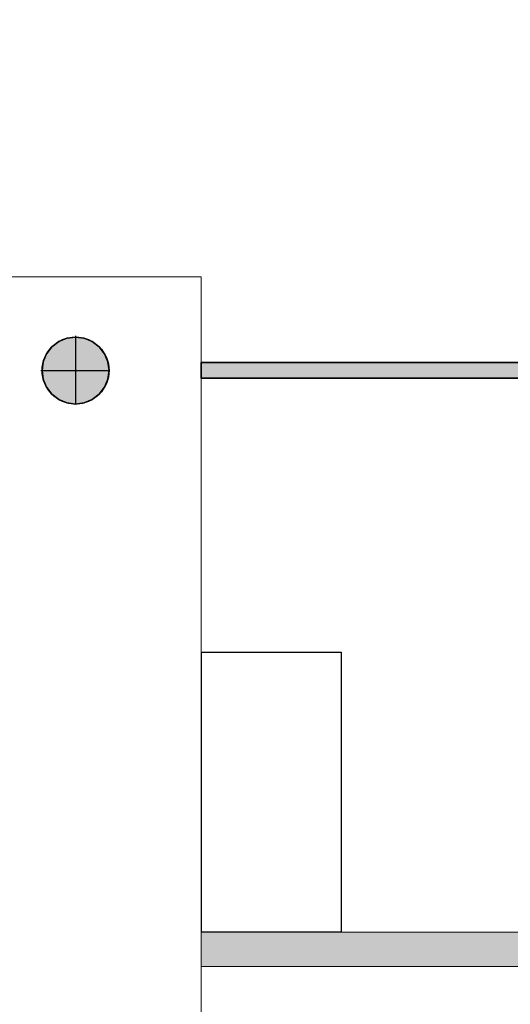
# Model space of a CAD drawing. Header units: inches. Extents: x 15 to 546804, y -66 to 267312.
# Tile 348 of 478: x 436100 to 439256, y 117180 to 123509. Entities that reach past the tile are written whole.
import ezdxf

# ---------------------------------------------------------------- set-up
doc = ezdxf.new("R2010")
doc.units = ezdxf.units.IN
doc.header["$MEASUREMENT"] = 0
doc.layers.add('Binnenwanden', color=2, linetype='Continuous')

msp = doc.modelspace()

# ---------------------------------------------------------------- hatches: boundary and pattern name
at = {"lineweight": 20}
h = msp.add_hatch(color=7, dxfattribs=at)
h.dxf.hatch_style = 1
h.paths.add_polyline_path([(436459.5, 121469.2), (436459.5, 121253.8), (436674.9, 121253.8, 0.414214)])
h.paths.add_polyline_path([(436459.5, 121469.2, 0.414214), (436244.1, 121253.8), (436459.5, 121253.8)])
h.paths.add_polyline_path([(436459.5, 121253.8), (436244.1, 121253.8, 0.414214), (436459.5, 121038.3)])
h.paths.add_polyline_path([(436674.9, 121253.8), (436459.5, 121253.8), (436459.5, 121038.3, 0.414214)])
h = msp.add_hatch(color=7, dxfattribs=at)
h.dxf.hatch_style = 1
h.paths.add_polyline_path([(442280.3, 121305.7), (437267.1, 121305.7), (437267.1, 121205.7), (442279.4, 121205.7, -0.056283), (442274, 121253.8, -0.060973)])
h = msp.add_hatch(color=7, dxfattribs=at)
h.dxf.hatch_style = 1
h.paths.add_polyline_path([(443282.9, 117642.7), (437267.1, 117642.7), (437267.1, 117422.7), (443282.9, 117422.7)])

# ---------------------------------------------------------------- linework, layer by layer
at = {"color": 7, "lineweight": 20}
for p, q in [((437267.1, 121855.7, 300), (416042.1, 121855.7, 300)), ((437267.1, 121855.7, 300), (425667.1, 121855.7, 300)), ((437267.1, 121855.7, 300), (425667.1, 121855.7, 300)), ((437267.1, 121855.7, 3000), (425667.1, 121855.7, 3000)), ((437267.1, 121855.7, 300), (435867.1, 121855.7, 300)), ((437267.1, 121855.7), (435867.1, 121855.7)), ((437267.1, 121855.7, 300), (437267.1, 107455.7, 300)), ((437267.1, 121855.7), (437267.1, 107455.7)), ((437267.1, 121855.7, 300), (437267.1, 121855.7)), ((437267.1, 121855.7, 300), (437267.1, 107455.7, 300)), ((437267.1, 121855.7, 300), (437267.1, 121855.7, 3000)), ((437267.1, 121855.7, 300), (437267.1, 107455.7, 300)), ((437267.1, 121855.7, 3000), (437267.1, 107455.7, 3000)), ((437267.1, 107455.7, 300), (437267.1, 121855.7, 300)), ((437267.1, 117422.7, 300), (437267.1, 117642.7, 300)), ((437267.1, 117642.7, 300), (443282.9, 117642.7, 300)), ((437267.1, 117642.7, 3000), (443282.9, 117642.7, 3000)), ((437267.1, 117422.7, 3000), (437267.1, 117642.7, 3000)), ((437267.1, 117642.7, 300), (437267.1, 117642.7, 3000)), ((443282.9, 117422.7, 300), (437267.1, 117422.7, 300)), ((443282.9, 117422.7, 3000), (437267.1, 117422.7, 3000)), ((437267.1, 117422.7, 300), (437267.1, 117422.7, 3000))]:
    msp.add_line(p, q, dxfattribs=at)
at = {"color": 7}
for p, q in [((436459.5, 121476.8, 0), (436459.5, 121469.2, 0)), ((436459.5, 121476.8, 0), (436459.5, 121469.2, 0)), ((436459.5, 121469.2, 0), (436459.5, 121469.2, 7000)), ((436459.5, 121469.2, 0), (436459.5, 121038.3, 0)), ((436459.5, 121469.2, 0), (436459.5, 121469.2, 7000)), ((436459.5, 121469.2, 0), (436459.5, 121038.3, 0)), ((436307.2, 121406.1, 0), (436307.2, 121406.1, 7000)), ((436307.2, 121406.1, 0), (436307.2, 121406.1, 7000)), ((436351.8, 121440.3, 0), (436351.8, 121440.3, 7000)), ((436351.8, 121440.3, 0), (436351.8, 121440.3, 7000)), ((436403.7, 121461.8, 0), (436403.7, 121461.8, 7000)), ((436403.8, 121461.8, 0), (436403.8, 121461.8, 7000)), ((436515.3, 121461.8, 0), (436515.3, 121461.8, 7000)), ((436515.3, 121461.8, 0), (436515.3, 121461.8, 7000)), ((436567.2, 121440.3, 0), (436567.2, 121440.3, 7000)), ((436567.2, 121440.3, 0), (436567.2, 121440.3, 7000)), ((436611.8, 121406.1, 0), (436611.8, 121406.1, 7000)), ((436611.8, 121406.1, 0), (436611.8, 121406.1, 7000)), ((436272.9, 121361.5, 0), (436272.9, 121361.5, 7000)), ((436272.9, 121361.5, 0), (436272.9, 121361.5, 7000)), ((436646.1, 121361.5, 0), (436646.1, 121361.5, 7000)), ((436646.1, 121361.5, 0), (436646.1, 121361.5, 7000)), ((436251.4, 121309.5, 0), (436251.4, 121309.5, 7000)), ((436251.4, 121309.5, 0), (436251.4, 121309.5, 7000)), ((436667.6, 121309.5, 0), (436667.6, 121309.5, 7000)), ((436667.6, 121309.5, 0), (436667.6, 121309.5, 7000)), ((442290.6, 121305.7, 300), (437267.1, 121305.7, 300)), ((437267.1, 121305.7, 300), (437267.1, 121205.7, 300)), ((442290.6, 121305.7, 3000), (437267.1, 121305.7, 3000)), ((437267.1, 121305.7, 3000), (437267.1, 121205.7, 3000)), ((437267.1, 121305.7, 300), (437267.1, 121305.7, 3000)), ((436236.5, 121253.8, 0), (436244.1, 121253.8, 0)), ((436236.5, 121253.8, 0), (436244.1, 121253.8, 0)), ((436244.1, 121253.8, 0), (436244.1, 121253.8, 7000)), ((436244.1, 121253.8, 0), (436674.9, 121253.8, 0)), ((436244.1, 121253.8, 0), (436244.1, 121253.8, 7000)), ((436244.1, 121253.8, 0), (436674.9, 121253.8, 0)), ((436674.9, 121253.8, 0), (436674.9, 121253.8, 7000)), ((436674.9, 121253.8, 0), (436674.9, 121253.8, 7000)), ((436251.4, 121198, 0), (436251.4, 121198, 7000)), ((436251.4, 121198, 0), (436251.4, 121198, 7000)), ((436667.6, 121198, 0), (436667.6, 121198, 7000)), ((436667.6, 121198, 0), (436667.6, 121198, 7000)), ((437267.1, 121205.7, 300), (442290.6, 121205.7, 300)), ((437267.1, 121205.7, 3000), (442290.6, 121205.7, 3000)), ((437267.1, 121205.7, 300), (437267.1, 121205.7, 3000)), ((436272.9, 121146, 0), (436272.9, 121146, 7000)), ((436272.9, 121146, 0), (436272.9, 121146, 7000)), ((436307.2, 121101.4, 0), (436307.2, 121101.4, 7000)), ((436307.2, 121101.4, 0), (436307.2, 121101.4, 7000)), ((436611.8, 121101.4, 0), (436611.8, 121101.4, 7000)), ((436611.8, 121101.4, 0), (436611.8, 121101.4, 7000)), ((436646.1, 121146, 0), (436646.1, 121146, 7000)), ((436646.1, 121146, 0), (436646.1, 121146, 7000)), ((436351.8, 121067.2, 0), (436351.8, 121067.2, 7000)), ((436351.8, 121067.2, 0), (436351.8, 121067.2, 7000)), ((436403.7, 121045.7, 0), (436403.7, 121045.7, 7000)), ((436403.8, 121045.7, 0), (436403.8, 121045.7, 7000)), ((436459.5, 121038.3, 0), (436459.5, 121038.3, 7000)), ((436459.5, 121038.3, 0), (436459.5, 121038.3, 7000)), ((436515.3, 121045.7, 0), (436515.3, 121045.7, 7000)), ((436515.3, 121045.7, 0), (436515.3, 121045.7, 7000)), ((436567.2, 121067.2, 0), (436567.2, 121067.2, 7000)), ((436567.2, 121067.2, 0), (436567.2, 121067.2, 7000))]:
    msp.add_line(p, q, dxfattribs=at)
for centre in [(436459.5, 121253.8, 7000), (436459.5, 121253.8, 0), (436459.5, 121253.8, 7000), (436459.5, 121253.8, 0)]:
    msp.add_circle(centre, 215.4, dxfattribs=at)
at = {"color": 7, "lineweight": 20}
for points, invisible_edges in [([(437267.1, 121855.7, 300), (430517.1, 125705.7, 300), (430517.1, 129105.7, 300)], 13), ([(437267.1, 121855.7, 300), (442517.1, 129105.7, 300), (437267.1, 107455.7, 300)], 3), ([(437267.1, 107455.7, 300), (442517.1, 129105.7, 300), (442517.1, 127254.3, 300)], 13), ([(442517.1, 127254.3, 300), (450267.1, 107455.7, 300), (437267.1, 107455.7, 300)], 13), ([(416042.1, 121855.7, 300), (417217.1, 125905.7, 300), (437267.1, 121855.7, 300)], 3), ([(437267.1, 121855.7, 300), (420824.2, 125705.7, 300), (430517.1, 125705.7, 300)], 13), ([(425667.1, 121855.7, 300), (437267.1, 121855.7, 300), (425667.1, 121855.7, 3000)], 2), ([(437267.1, 121855.7, 3000), (425667.1, 121855.7, 3000), (437267.1, 121855.7, 300)], 2), ([(435867.1, 121855.7), (437267.1, 121855.7, 300), (437267.1, 121855.7)], 1), ([(437267.1, 121855.7, 300), (435867.1, 121855.7), (435867.1, 121855.7, 300)], 1), ([(435867.1, 121855.7, 300), (435867.1, 106255.7, 300), (437267.1, 121855.7, 300)], 3), ([(437267.1, 121855.7, 300), (435867.1, 106255.7, 300), (437267.1, 107455.7, 300)], 3), ([(435867.1, 120655.7), (435867.1, 121855.7), (437267.1, 121855.7)], 13), ([(435867.1, 120655.7), (437267.1, 121855.7), (435867.1, 106255.7)], 3), ([(435867.1, 106255.7), (437267.1, 121855.7), (437267.1, 107455.7)], 13), ([(437267.1, 107455.7, 300), (437267.1, 107455.7, 3000), (437267.1, 121855.7, 300)], 2), ([(437267.1, 121855.7, 3000), (437267.1, 121855.7, 300), (437267.1, 107455.7, 3000)], 2), ([(437267.1, 121855.7), (437267.1, 107455.7, 300), (437267.1, 107455.7)], 1), ([(437267.1, 107455.7, 300), (437267.1, 121855.7), (437267.1, 121855.7, 300)], 1), ([(443282.9, 117642.7, 300), (437267.1, 117422.7, 300), (437267.1, 117642.7, 300)], 1), ([(437267.1, 117422.7, 300), (443282.9, 117642.7, 300), (443282.9, 117422.7, 300)], 1), ([(443282.9, 117422.7, 3000), (437267.1, 117642.7, 3000), (437267.1, 117422.7, 3000)], 1), ([(437267.1, 117642.7, 3000), (443282.9, 117422.7, 3000), (443282.9, 117642.7, 3000)], 1), ([(437267.1, 117642.7, 3000), (443282.9, 117642.7, 300), (437267.1, 117642.7, 300)], 1), ([(443282.9, 117642.7, 300), (437267.1, 117642.7, 3000), (443282.9, 117642.7, 3000)], 1), ([(437267.1, 117642.7, 3000), (437267.1, 117422.7, 300), (437267.1, 117422.7, 3000)], 1), ([(437267.1, 117422.7, 300), (437267.1, 117642.7, 3000), (437267.1, 117642.7, 300)], 1), ([(443282.9, 117422.7, 3000), (437267.1, 117422.7, 300), (443282.9, 117422.7, 300)], 1), ([(437267.1, 117422.7, 300), (443282.9, 117422.7, 3000), (437267.1, 117422.7, 3000)], 1)]:
    msp.add_3dface(points, dxfattribs=dict(at, invisible_edges=invisible_edges))
at = {"color": 7}
for points, invisible_edges in [([(436403.7, 121461.8, 7000), (436459.5, 121469.2, 0), (436403.7, 121461.8, 0)], 1), ([(436459.5, 121469.2, 0), (436403.7, 121461.8, 7000), (436459.5, 121469.2, 7000)], 1), ([(436403.7, 121045.7, 0), (436403.7, 121461.8, 0), (436459.5, 121469.2, 0)], 13), ([(436403.7, 121045.7, 0), (436459.5, 121469.2, 0), (436459.5, 121038.3, 0)], 3), ([(436403.7, 121461.8, 7000), (436459.5, 121038.3, 7000), (436459.5, 121469.2, 7000)], 3), ([(436403.8, 121461.8, 7000), (436459.5, 121469.2, 0), (436403.8, 121461.8, 0)], 1), ([(436459.5, 121469.2, 0), (436403.8, 121461.8, 7000), (436459.5, 121469.2, 7000)], 1), ([(436403.8, 121045.7, 0), (436403.8, 121461.8, 0), (436459.5, 121469.2, 0)], 13), ([(436403.8, 121045.7, 0), (436459.5, 121469.2, 0), (436459.5, 121038.3, 0)], 3), ([(436403.8, 121461.8, 7000), (436459.5, 121038.3, 7000), (436459.5, 121469.2, 7000)], 3), ([(436459.5, 121469.2, 7000), (436515.3, 121461.8, 0), (436459.5, 121469.2, 0)], 1), ([(436515.3, 121461.8, 0), (436459.5, 121469.2, 7000), (436515.3, 121461.8, 7000)], 1), ([(436459.5, 121038.3, 0), (436459.5, 121469.2, 0), (436515.3, 121461.8, 0)], 13), ([(436459.5, 121469.2, 7000), (436459.5, 121038.3, 7000), (436515.3, 121045.7, 7000)], 13), ([(436459.5, 121469.2, 7000), (436515.3, 121045.7, 7000), (436515.3, 121461.8, 7000)], 3), ([(436459.5, 121469.2, 7000), (436515.3, 121461.8, 0), (436459.5, 121469.2, 0)], 1), ([(436515.3, 121461.8, 0), (436459.5, 121469.2, 7000), (436515.3, 121461.8, 7000)], 1), ([(436459.5, 121038.3, 0), (436459.5, 121469.2, 0), (436515.3, 121461.8, 0)], 13), ([(436459.5, 121469.2, 7000), (436459.5, 121038.3, 7000), (436515.3, 121045.7, 7000)], 13), ([(436459.5, 121469.2, 7000), (436515.3, 121045.7, 7000), (436515.3, 121461.8, 7000)], 3), ([(436272.9, 121146, 0), (436272.9, 121361.5, 0), (436307.2, 121406.1, 0)], 13), ([(436272.9, 121146, 0), (436307.2, 121406.1, 0), (436307.2, 121101.4, 0)], 3), ([(436307.2, 121406.1, 7000), (436272.9, 121361.5, 0), (436272.9, 121361.5, 7000)], 1), ([(436272.9, 121361.5, 0), (436307.2, 121406.1, 7000), (436307.2, 121406.1, 0)], 1), ([(436272.9, 121361.5, 7000), (436307.2, 121101.4, 7000), (436307.2, 121406.1, 7000)], 3), ([(436272.9, 121146, 0), (436272.9, 121361.5, 0), (436307.2, 121406.1, 0)], 13), ([(436272.9, 121146, 0), (436307.2, 121406.1, 0), (436307.2, 121101.4, 0)], 3), ([(436307.2, 121406.1, 7000), (436272.9, 121361.5, 0), (436272.9, 121361.5, 7000)], 1), ([(436272.9, 121361.5, 0), (436307.2, 121406.1, 7000), (436307.2, 121406.1, 0)], 1), ([(436272.9, 121361.5, 7000), (436307.2, 121101.4, 7000), (436307.2, 121406.1, 7000)], 3), ([(436307.2, 121101.4, 0), (436307.2, 121406.1, 0), (436351.8, 121440.3, 0)], 13), ([(436307.2, 121101.4, 0), (436351.8, 121440.3, 0), (436351.8, 121067.2, 0)], 3), ([(436307.2, 121406.1, 7000), (436351.8, 121440.3, 0), (436307.2, 121406.1, 0)], 1), ([(436351.8, 121440.3, 0), (436307.2, 121406.1, 7000), (436351.8, 121440.3, 7000)], 1), ([(436307.2, 121406.1, 7000), (436351.8, 121067.2, 7000), (436351.8, 121440.3, 7000)], 3), ([(436307.2, 121101.4, 0), (436307.2, 121406.1, 0), (436351.8, 121440.3, 0)], 13), ([(436307.2, 121101.4, 0), (436351.8, 121440.3, 0), (436351.8, 121067.2, 0)], 3), ([(436307.2, 121406.1, 7000), (436351.8, 121440.3, 0), (436307.2, 121406.1, 0)], 1), ([(436351.8, 121440.3, 0), (436307.2, 121406.1, 7000), (436351.8, 121440.3, 7000)], 1), ([(436307.2, 121406.1, 7000), (436351.8, 121067.2, 7000), (436351.8, 121440.3, 7000)], 3), ([(436307.2, 121406.1, 7000), (436307.2, 121101.4, 7000), (436351.8, 121067.2, 7000)], 13), ([(436307.2, 121406.1, 7000), (436307.2, 121101.4, 7000), (436351.8, 121067.2, 7000)], 13), ([(436351.8, 121440.3, 7000), (436403.7, 121461.8, 0), (436351.8, 121440.3, 0)], 1), ([(436403.7, 121461.8, 0), (436351.8, 121440.3, 7000), (436403.7, 121461.8, 7000)], 1), ([(436351.8, 121067.2, 0), (436351.8, 121440.3, 0), (436403.7, 121461.8, 0)], 13), ([(436351.8, 121067.2, 0), (436403.7, 121461.8, 0), (436403.7, 121045.7, 0)], 3), ([(436351.8, 121440.3, 7000), (436403.7, 121045.7, 7000), (436403.7, 121461.8, 7000)], 3), ([(436351.8, 121440.3, 7000), (436403.8, 121461.8, 0), (436351.8, 121440.3, 0)], 1), ([(436403.8, 121461.8, 0), (436351.8, 121440.3, 7000), (436403.8, 121461.8, 7000)], 1), ([(436351.8, 121067.2, 0), (436351.8, 121440.3, 0), (436403.8, 121461.8, 0)], 13), ([(436351.8, 121067.2, 0), (436403.8, 121461.8, 0), (436403.8, 121045.7, 0)], 3), ([(436351.8, 121440.3, 7000), (436403.8, 121045.7, 7000), (436403.8, 121461.8, 7000)], 3), ([(436351.8, 121440.3, 7000), (436351.8, 121067.2, 7000), (436403.7, 121045.7, 7000)], 13), ([(436351.8, 121440.3, 7000), (436351.8, 121067.2, 7000), (436403.8, 121045.7, 7000)], 13), ([(436403.7, 121461.8, 7000), (436403.7, 121045.7, 7000), (436459.5, 121038.3, 7000)], 13), ([(436403.8, 121461.8, 7000), (436403.8, 121045.7, 7000), (436459.5, 121038.3, 7000)], 13), ([(436459.5, 121038.3, 0), (436515.3, 121461.8, 0), (436515.3, 121045.7, 0)], 3), ([(436459.5, 121038.3, 0), (436515.3, 121461.8, 0), (436515.3, 121045.7, 0)], 3), ([(436515.3, 121461.8, 7000), (436567.2, 121440.3, 0), (436515.3, 121461.8, 0)], 1), ([(436567.2, 121440.3, 0), (436515.3, 121461.8, 7000), (436567.2, 121440.3, 7000)], 1), ([(436515.3, 121045.7, 0), (436515.3, 121461.8, 0), (436567.2, 121440.3, 0)], 13), ([(436515.3, 121461.8, 7000), (436515.3, 121045.7, 7000), (436567.2, 121067.2, 7000)], 13), ([(436515.3, 121461.8, 7000), (436567.2, 121067.2, 7000), (436567.2, 121440.3, 7000)], 3), ([(436515.3, 121461.8, 7000), (436567.2, 121440.3, 0), (436515.3, 121461.8, 0)], 1), ([(436567.2, 121440.3, 0), (436515.3, 121461.8, 7000), (436567.2, 121440.3, 7000)], 1), ([(436515.3, 121045.7, 0), (436515.3, 121461.8, 0), (436567.2, 121440.3, 0)], 13), ([(436515.3, 121461.8, 7000), (436515.3, 121045.7, 7000), (436567.2, 121067.2, 7000)], 13), ([(436515.3, 121461.8, 7000), (436567.2, 121067.2, 7000), (436567.2, 121440.3, 7000)], 3), ([(436515.3, 121045.7, 0), (436567.2, 121440.3, 0), (436567.2, 121067.2, 0)], 3), ([(436515.3, 121045.7, 0), (436567.2, 121440.3, 0), (436567.2, 121067.2, 0)], 3), ([(436567.2, 121440.3, 7000), (436611.8, 121406.1, 0), (436567.2, 121440.3, 0)], 1), ([(436611.8, 121406.1, 0), (436567.2, 121440.3, 7000), (436611.8, 121406.1, 7000)], 1), ([(436567.2, 121067.2, 0), (436567.2, 121440.3, 0), (436611.8, 121406.1, 0)], 13), ([(436567.2, 121440.3, 7000), (436567.2, 121067.2, 7000), (436611.8, 121101.4, 7000)], 13), ([(436567.2, 121440.3, 7000), (436611.8, 121101.4, 7000), (436611.8, 121406.1, 7000)], 3), ([(436567.2, 121440.3, 7000), (436611.8, 121406.1, 0), (436567.2, 121440.3, 0)], 1), ([(436611.8, 121406.1, 0), (436567.2, 121440.3, 7000), (436611.8, 121406.1, 7000)], 1), ([(436567.2, 121067.2, 0), (436567.2, 121440.3, 0), (436611.8, 121406.1, 0)], 13), ([(436567.2, 121440.3, 7000), (436567.2, 121067.2, 7000), (436611.8, 121101.4, 7000)], 13), ([(436567.2, 121440.3, 7000), (436611.8, 121101.4, 7000), (436611.8, 121406.1, 7000)], 3), ([(436567.2, 121067.2, 0), (436611.8, 121406.1, 0), (436611.8, 121101.4, 0)], 3), ([(436567.2, 121067.2, 0), (436611.8, 121406.1, 0), (436611.8, 121101.4, 0)], 3), ([(436611.8, 121406.1, 0), (436646.1, 121361.5, 7000), (436646.1, 121361.5, 0)], 1), ([(436646.1, 121361.5, 7000), (436611.8, 121406.1, 0), (436611.8, 121406.1, 7000)], 1), ([(436611.8, 121101.4, 0), (436611.8, 121406.1, 0), (436646.1, 121361.5, 0)], 13), ([(436611.8, 121406.1, 7000), (436611.8, 121101.4, 7000), (436646.1, 121146, 7000)], 13), ([(436611.8, 121406.1, 7000), (436646.1, 121146, 7000), (436646.1, 121361.5, 7000)], 3), ([(436611.8, 121406.1, 0), (436646.1, 121361.5, 7000), (436646.1, 121361.5, 0)], 1), ([(436646.1, 121361.5, 7000), (436611.8, 121406.1, 0), (436611.8, 121406.1, 7000)], 1), ([(436611.8, 121101.4, 0), (436611.8, 121406.1, 0), (436646.1, 121361.5, 0)], 13), ([(436611.8, 121406.1, 7000), (436611.8, 121101.4, 7000), (436646.1, 121146, 7000)], 13), ([(436611.8, 121406.1, 7000), (436646.1, 121146, 7000), (436646.1, 121361.5, 7000)], 3), ([(436251.4, 121198, 0), (436251.4, 121309.5, 0), (436272.9, 121361.5, 0)], 13), ([(436251.4, 121198, 0), (436272.9, 121361.5, 0), (436272.9, 121146, 0)], 3), ([(436272.9, 121361.5, 7000), (436251.4, 121309.5, 0), (436251.4, 121309.5, 7000)], 1), ([(436251.4, 121309.5, 0), (436272.9, 121361.5, 7000), (436272.9, 121361.5, 0)], 1), ([(436251.4, 121309.5, 7000), (436272.9, 121146, 7000), (436272.9, 121361.5, 7000)], 3), ([(436251.4, 121198, 0), (436251.4, 121309.5, 0), (436272.9, 121361.5, 0)], 13), ([(436251.4, 121198, 0), (436272.9, 121361.5, 0), (436272.9, 121146, 0)], 3), ([(436272.9, 121361.5, 7000), (436251.4, 121309.5, 0), (436251.4, 121309.5, 7000)], 1), ([(436251.4, 121309.5, 0), (436272.9, 121361.5, 7000), (436272.9, 121361.5, 0)], 1), ([(436251.4, 121309.5, 7000), (436272.9, 121146, 7000), (436272.9, 121361.5, 7000)], 3), ([(436272.9, 121361.5, 7000), (436272.9, 121146, 7000), (436307.2, 121101.4, 7000)], 13), ([(436272.9, 121361.5, 7000), (436272.9, 121146, 7000), (436307.2, 121101.4, 7000)], 13), ([(436611.8, 121101.4, 0), (436646.1, 121361.5, 0), (436646.1, 121146, 0)], 3), ([(436611.8, 121101.4, 0), (436646.1, 121361.5, 0), (436646.1, 121146, 0)], 3), ([(436646.1, 121361.5, 0), (436667.6, 121309.5, 7000), (436667.6, 121309.5, 0)], 1), ([(436667.6, 121309.5, 7000), (436646.1, 121361.5, 0), (436646.1, 121361.5, 7000)], 1), ([(436646.1, 121146, 0), (436646.1, 121361.5, 0), (436667.6, 121309.5, 0)], 13), ([(436646.1, 121361.5, 7000), (436646.1, 121146, 7000), (436667.6, 121198, 7000)], 13), ([(436646.1, 121361.5, 7000), (436667.6, 121198, 7000), (436667.6, 121309.5, 7000)], 3), ([(436646.1, 121361.5, 0), (436667.6, 121309.5, 7000), (436667.6, 121309.5, 0)], 1), ([(436667.6, 121309.5, 7000), (436646.1, 121361.5, 0), (436646.1, 121361.5, 7000)], 1), ([(436646.1, 121146, 0), (436646.1, 121361.5, 0), (436667.6, 121309.5, 0)], 13), ([(436646.1, 121361.5, 7000), (436646.1, 121146, 7000), (436667.6, 121198, 7000)], 13), ([(436646.1, 121361.5, 7000), (436667.6, 121198, 7000), (436667.6, 121309.5, 7000)], 3), ([(436251.4, 121309.5, 0), (436251.4, 121198, 0), (436244.1, 121253.8, 0)], 1), ([(436251.4, 121309.5, 7000), (436244.1, 121253.8, 0), (436244.1, 121253.8, 7000)], 1), ([(436244.1, 121253.8, 0), (436251.4, 121309.5, 7000), (436251.4, 121309.5, 0)], 1), ([(436251.4, 121198, 7000), (436251.4, 121309.5, 7000), (436244.1, 121253.8, 7000)], 1), ([(436251.4, 121309.5, 0), (436251.4, 121198, 0), (436244.1, 121253.8, 0)], 1), ([(436251.4, 121309.5, 7000), (436244.1, 121253.8, 0), (436244.1, 121253.8, 7000)], 1), ([(436244.1, 121253.8, 0), (436251.4, 121309.5, 7000), (436251.4, 121309.5, 0)], 1), ([(436251.4, 121198, 7000), (436251.4, 121309.5, 7000), (436244.1, 121253.8, 7000)], 1), ([(436251.4, 121309.5, 7000), (436251.4, 121198, 7000), (436272.9, 121146, 7000)], 13), ([(436251.4, 121309.5, 7000), (436251.4, 121198, 7000), (436272.9, 121146, 7000)], 13), ([(436646.1, 121146, 0), (436667.6, 121309.5, 0), (436667.6, 121198, 0)], 3), ([(436646.1, 121146, 0), (436667.6, 121309.5, 0), (436667.6, 121198, 0)], 3), ([(436667.6, 121309.5, 0), (436674.9, 121253.8, 7000), (436674.9, 121253.8, 0)], 1), ([(436674.9, 121253.8, 7000), (436667.6, 121309.5, 0), (436667.6, 121309.5, 7000)], 1), ([(436667.6, 121198, 0), (436667.6, 121309.5, 0), (436674.9, 121253.8, 0)], 1), ([(436667.6, 121309.5, 7000), (436667.6, 121198, 7000), (436674.9, 121253.8, 7000)], 1), ([(436667.6, 121309.5, 0), (436674.9, 121253.8, 7000), (436674.9, 121253.8, 0)], 1), ([(436674.9, 121253.8, 7000), (436667.6, 121309.5, 0), (436667.6, 121309.5, 7000)], 1), ([(436667.6, 121198, 0), (436667.6, 121309.5, 0), (436674.9, 121253.8, 0)], 1), ([(436667.6, 121309.5, 7000), (436667.6, 121198, 7000), (436674.9, 121253.8, 7000)], 1), ([(437267.1, 121305.7, 3000), (437267.1, 121205.7, 300), (437267.1, 121205.7, 3000)], 1), ([(437267.1, 121205.7, 300), (437267.1, 121305.7, 3000), (437267.1, 121305.7, 300)], 1), ([(437267.1, 121305.7, 300), (442290.6, 121305.7, 3000), (442290.6, 121305.7, 300)], 1), ([(442290.6, 121305.7, 3000), (437267.1, 121305.7, 300), (437267.1, 121305.7, 3000)], 1), ([(442290.6, 121205.7, 3000), (437267.1, 121305.7, 3000), (437267.1, 121205.7, 3000)], 1), ([(437267.1, 121305.7, 3000), (442290.6, 121205.7, 3000), (442290.6, 121305.7, 3000)], 1), ([(442290.6, 121305.7, 300), (437267.1, 121205.7, 300), (437267.1, 121305.7, 300)], 1), ([(437267.1, 121205.7, 300), (442290.6, 121305.7, 300), (442290.6, 121205.7, 300)], 1), ([(436244.1, 121253.8, 7000), (436251.4, 121198, 0), (436251.4, 121198, 7000)], 1), ([(436251.4, 121198, 0), (436244.1, 121253.8, 7000), (436244.1, 121253.8, 0)], 1), ([(436244.1, 121253.8, 7000), (436251.4, 121198, 0), (436251.4, 121198, 7000)], 1), ([(436251.4, 121198, 0), (436244.1, 121253.8, 7000), (436244.1, 121253.8, 0)], 1), ([(436674.9, 121253.8, 0), (436667.6, 121198, 7000), (436667.6, 121198, 0)], 1), ([(436667.6, 121198, 7000), (436674.9, 121253.8, 0), (436674.9, 121253.8, 7000)], 1), ([(436674.9, 121253.8, 0), (436667.6, 121198, 7000), (436667.6, 121198, 0)], 1), ([(436667.6, 121198, 7000), (436674.9, 121253.8, 0), (436674.9, 121253.8, 7000)], 1), ([(436251.4, 121198, 7000), (436272.9, 121146, 0), (436272.9, 121146, 7000)], 1), ([(436272.9, 121146, 0), (436251.4, 121198, 7000), (436251.4, 121198, 0)], 1), ([(436251.4, 121198, 7000), (436272.9, 121146, 0), (436272.9, 121146, 7000)], 1), ([(436272.9, 121146, 0), (436251.4, 121198, 7000), (436251.4, 121198, 0)], 1), ([(436667.6, 121198, 0), (436646.1, 121146, 7000), (436646.1, 121146, 0)], 1), ([(436646.1, 121146, 7000), (436667.6, 121198, 0), (436667.6, 121198, 7000)], 1), ([(436667.6, 121198, 0), (436646.1, 121146, 7000), (436646.1, 121146, 0)], 1), ([(436646.1, 121146, 7000), (436667.6, 121198, 0), (436667.6, 121198, 7000)], 1), ([(442290.6, 121205.7, 3000), (437267.1, 121205.7, 300), (442290.6, 121205.7, 300)], 1), ([(437267.1, 121205.7, 300), (442290.6, 121205.7, 3000), (437267.1, 121205.7, 3000)], 1), ([(436272.9, 121146, 7000), (436307.2, 121101.4, 0), (436307.2, 121101.4, 7000)], 1), ([(436307.2, 121101.4, 0), (436272.9, 121146, 7000), (436272.9, 121146, 0)], 1), ([(436272.9, 121146, 7000), (436307.2, 121101.4, 0), (436307.2, 121101.4, 7000)], 1), ([(436307.2, 121101.4, 0), (436272.9, 121146, 7000), (436272.9, 121146, 0)], 1), ([(436351.8, 121067.2, 7000), (436307.2, 121101.4, 0), (436351.8, 121067.2, 0)], 1), ([(436307.2, 121101.4, 0), (436351.8, 121067.2, 7000), (436307.2, 121101.4, 7000)], 1), ([(436351.8, 121067.2, 7000), (436307.2, 121101.4, 0), (436351.8, 121067.2, 0)], 1), ([(436307.2, 121101.4, 0), (436351.8, 121067.2, 7000), (436307.2, 121101.4, 7000)], 1), ([(436611.8, 121101.4, 7000), (436567.2, 121067.2, 0), (436611.8, 121101.4, 0)], 1), ([(436567.2, 121067.2, 0), (436611.8, 121101.4, 7000), (436567.2, 121067.2, 7000)], 1), ([(436611.8, 121101.4, 7000), (436567.2, 121067.2, 0), (436611.8, 121101.4, 0)], 1), ([(436567.2, 121067.2, 0), (436611.8, 121101.4, 7000), (436567.2, 121067.2, 7000)], 1), ([(436646.1, 121146, 0), (436611.8, 121101.4, 7000), (436611.8, 121101.4, 0)], 1), ([(436611.8, 121101.4, 7000), (436646.1, 121146, 0), (436646.1, 121146, 7000)], 1), ([(436646.1, 121146, 0), (436611.8, 121101.4, 7000), (436611.8, 121101.4, 0)], 1), ([(436611.8, 121101.4, 7000), (436646.1, 121146, 0), (436646.1, 121146, 7000)], 1), ([(436403.7, 121045.7, 7000), (436351.8, 121067.2, 0), (436403.7, 121045.7, 0)], 1), ([(436351.8, 121067.2, 0), (436403.7, 121045.7, 7000), (436351.8, 121067.2, 7000)], 1), ([(436403.8, 121045.7, 7000), (436351.8, 121067.2, 0), (436403.8, 121045.7, 0)], 1), ([(436351.8, 121067.2, 0), (436403.8, 121045.7, 7000), (436351.8, 121067.2, 7000)], 1), ([(436459.5, 121038.3, 7000), (436403.7, 121045.7, 0), (436459.5, 121038.3, 0)], 1), ([(436403.7, 121045.7, 0), (436459.5, 121038.3, 7000), (436403.7, 121045.7, 7000)], 1), ([(436459.5, 121038.3, 7000), (436403.8, 121045.7, 0), (436459.5, 121038.3, 0)], 1), ([(436403.8, 121045.7, 0), (436459.5, 121038.3, 7000), (436403.8, 121045.7, 7000)], 1), ([(436515.3, 121045.7, 7000), (436459.5, 121038.3, 0), (436515.3, 121045.7, 0)], 1), ([(436459.5, 121038.3, 0), (436515.3, 121045.7, 7000), (436459.5, 121038.3, 7000)], 1), ([(436515.3, 121045.7, 7000), (436459.5, 121038.3, 0), (436515.3, 121045.7, 0)], 1), ([(436459.5, 121038.3, 0), (436515.3, 121045.7, 7000), (436459.5, 121038.3, 7000)], 1), ([(436567.2, 121067.2, 7000), (436515.3, 121045.7, 0), (436567.2, 121067.2, 0)], 1), ([(436515.3, 121045.7, 0), (436567.2, 121067.2, 7000), (436515.3, 121045.7, 7000)], 1), ([(436567.2, 121067.2, 7000), (436515.3, 121045.7, 0), (436567.2, 121067.2, 0)], 1), ([(436515.3, 121045.7, 0), (436567.2, 121067.2, 7000), (436515.3, 121045.7, 7000)], 1)]:
    msp.add_3dface(points, dxfattribs=dict(at, invisible_edges=invisible_edges))
at = {"layer": 'Binnenwanden', "color": 7, "linetype": 'Continuous'}
for p, q in [((437267.1, 119442.7, 300), (438167.1, 119442.7, 300)), ((437267.1, 119442.7, 300), (437267.1, 117642.7, 300)), ((438167.1, 119442.7, 300), (438167.1, 117642.7, 300))]:
    msp.add_line(p, q, dxfattribs=at)
at = {"layer": 'Binnenwanden', "color": 7, "linetype": 'Continuous', "elevation": 300}
msp.add_lwpolyline([(438167.1, 117642.7), (437267.1, 117642.7)], dxfattribs=at)

doc.saveas('drawing.dxf')
